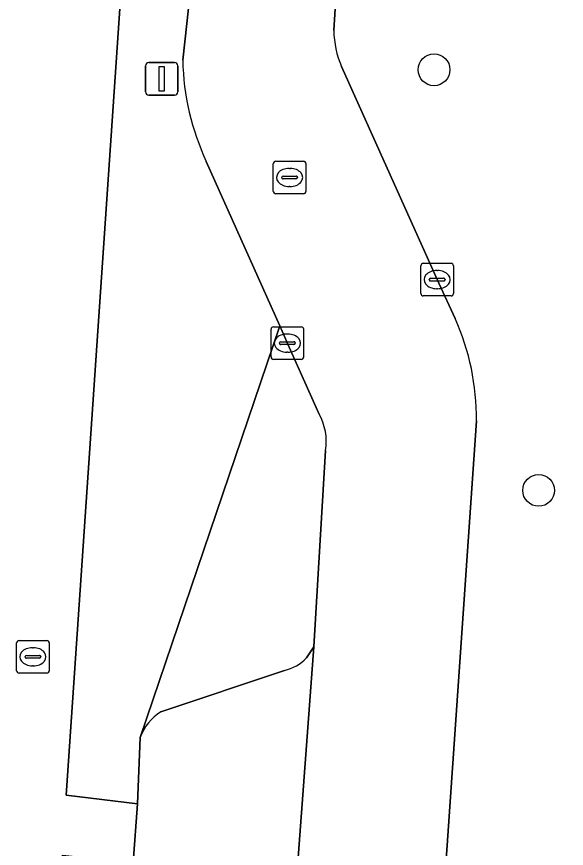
# Model space of a CAD drawing. Extents: x 159960 to 160866, y 382700 to 383354.
# Drawn here: x 160569.07 to 160585.96, y 382854.01 to 382879.56 of the extents above; entities that cross this region are included whole.
import ezdxf

# ---------------------------------------------------------------- set-up
doc = ezdxf.new("R2010")
doc.units = 0
for name, color, linetype in [('IMGEO_Boom', 7, 'Continuous'), ('IMGEO_Brandkraan', 7, 'Continuous'), ('IMGEO_Groenvoorziening', 7, 'Continuous'), ('IMGEO_Kolk', 7, 'Continuous'), ('IMGEO_Lichtmast', 7, 'Continuous'), ('IMGEO_Parkeervlak_open', 7, 'Continuous'), ('IMGEO_Rijbaan_lokaal_open', 7, 'Continuous'), ('IMGEO_Rioolput', 7, 'Continuous'), ('IMGEO_Voetpad_open', 7, 'Continuous')]:
    doc.layers.add(name, color=color, linetype=linetype)

msp = doc.modelspace()

# ---------------------------------------------------------------- linework, layer by layer
at = {"layer": 'IMGEO_Boom'}
for centre in [(160581.891, 382877.928), (160585.103, 382865.005)]:
    msp.add_circle(centre, 0.489, dxfattribs=at)
at = {"layer": 'IMGEO_Brandkraan'}
for p, q in [((160569.144, 382860.392), (160569.996, 382860.392)), ((160569.069, 382859.466), (160569.069, 382860.318)), ((160569.557, 382860.172), (160569.582, 382860.172)), ((160570.07, 382860.318), (160570.07, 382859.466)), ((160569.328, 382859.886), (160569.328, 382859.898)), ((160569.371, 382859.935), (160569.769, 382859.935)), ((160569.812, 382859.898), (160569.812, 382859.886)), ((160569.766, 382859.849), (160569.368, 382859.849)), ((160569.58, 382859.612), (160569.555, 382859.612)), ((160569.996, 382859.392), (160569.144, 382859.392))]:
    msp.add_line(p, q, dxfattribs=at)
for points in [[(160569.144, 382860.392), (160569.996, 382860.392)], [(160569.069, 382859.466), (160569.069, 382860.318)], [(160570.07, 382860.318), (160570.07, 382859.466)], [(160569.996, 382859.392), (160569.144, 382859.392)]]:
    msp.add_lwpolyline(points, dxfattribs=at)
for centre, radius, start, end in [((160569.146, 382860.316), 0.0765, 91.552, 178.448), ((160569.146, 382860.316), 0.0765, 91.552, 178.448), ((160569.994, 382860.316), 0.0765, 1.552, 88.448), ((160569.994, 382860.316), 0.0765, 1.552, 88.448), ((160569.368, 382859.895), 0.0403, 85.8775, 175.7526), ((160569.365, 382859.885), 0.0366, 178.938, 274.7102), ((160569.769, 382859.892), 0.043, 264.8664, 352.4533), ((160569.773, 382859.897), 0.0386, 1.7309, 96.639), ((160569.146, 382859.468), 0.0765, 181.552, 268.448), ((160569.146, 382859.468), 0.0765, 181.552, 268.448), ((160569.994, 382859.468), 0.0765, 271.552, 358.448), ((160569.994, 382859.468), 0.0765, 271.552, 358.448)]:
    msp.add_arc(centre, radius, start, end, dxfattribs=at)
for centre, major_axis, ratio, start_param, end_param in [((160569.556, 382859.892), (-0.387, 0.002), 0.722429, 4.712389, 7.853982), ((160569.581, 382859.892), (-0.39, 0.002), 0.717154, 1.570796, 4.712389)]:
    msp.add_ellipse(centre, major_axis=major_axis, ratio=ratio, start_param=start_param, end_param=end_param, dxfattribs=at)
at = {"layer": 'IMGEO_Groenvoorziening'}
for points in [[(160588.211, 382880.529), (160578.938, 382881.122), (160578.811, 382879.134)], [(160574.172, 382878.219), (160574.408, 382880.398), (160572.294, 382880.565), (160570.589, 382855.637), (160572.778, 382855.373), (160572.862, 382857.414), (160577.151, 382870.058), (160574.895, 382875.113)], [(160579.051, 382878.03), (160582.034, 382871.372), (160582.542, 382870.282)], [(160578.35, 382867.364), (160577.442, 382869.406), (160577.151, 382870.058), (160572.862, 382857.414)], [(160583.19, 382867.146), (160582.21, 382852.92), (160581.061, 382835.448), (160580.128, 382822.251)], [(160577.972, 382859.864), (160578.195, 382860.194), (160578.556, 382866.228)], [(160573.499, 382858.203), (160577.293, 382859.472)]]:
    msp.add_lwpolyline(points, dxfattribs=at)
for centre, radius, start, end in [((160581.673, 382879.178), 2.862, 180.8828, 203.6467), ((160581.828, 382878.364), 7.657, 181.0847, 205.1227), ((160575.719, 382867.237), 7.472, 359.3012, 24.0485), ((160576.889, 382866.512), 1.691, 350.3129, 30.2435), ((160576.995, 382860.772), 1.334, 282.9043, 317.0931), ((160574.417, 382856.811), 1.668, 123.3839, 158.7847)]:
    msp.add_arc(centre, radius, start, end, dxfattribs=at)
at = {"layer": 'IMGEO_Kolk'}
for p, q in [((160581.485, 382871.055), (160581.485, 382871.907)), ((160581.56, 382871.981), (160582.412, 382871.981)), ((160582.486, 382871.907), (160582.486, 382871.055)), ((160581.973, 382871.761), (160581.998, 382871.761)), ((160581.744, 382871.475), (160581.744, 382871.487)), ((160582.182, 382871.438), (160581.784, 382871.438)), ((160581.787, 382871.524), (160582.185, 382871.524)), ((160582.228, 382871.487), (160582.228, 382871.475)), ((160581.996, 382871.201), (160581.971, 382871.201)), ((160582.412, 382870.981), (160581.56, 382870.981)), ((160576.885, 382869.104), (160576.885, 382869.956)), ((160576.96, 382870.03), (160577.812, 382870.03)), ((160577.886, 382869.956), (160577.886, 382869.104)), ((160577.187, 382869.573), (160577.585, 382869.573)), ((160577.373, 382869.81), (160577.398, 382869.81)), ((160577.144, 382869.524), (160577.144, 382869.536)), ((160577.582, 382869.487), (160577.184, 382869.487)), ((160577.628, 382869.536), (160577.628, 382869.524)), ((160577.396, 382869.25), (160577.371, 382869.25)), ((160577.812, 382869.03), (160576.96, 382869.03))]:
    msp.add_line(p, q, dxfattribs=at)
for points in [[(160581.485, 382871.055), (160581.485, 382871.907)], [(160581.56, 382871.981), (160582.412, 382871.981)], [(160582.486, 382871.907), (160582.486, 382871.055)], [(160582.412, 382870.981), (160581.56, 382870.981)], [(160576.885, 382869.104), (160576.885, 382869.956)], [(160576.96, 382870.03), (160577.812, 382870.03)], [(160577.886, 382869.956), (160577.886, 382869.104)], [(160577.812, 382869.03), (160576.96, 382869.03)]]:
    msp.add_lwpolyline(points, dxfattribs=at)
for centre, radius, start, end in [((160581.562, 382871.905), 0.0765, 91.552, 178.448), ((160581.562, 382871.905), 0.0765, 91.552, 178.448), ((160582.41, 382871.905), 0.0765, 1.552, 88.448), ((160582.41, 382871.905), 0.0765, 1.552, 88.448), ((160581.784, 382871.484), 0.0403, 85.8775, 175.7526), ((160581.781, 382871.474), 0.0366, 178.938, 274.7102), ((160582.185, 382871.481), 0.043, 264.8664, 352.4533), ((160582.189, 382871.486), 0.0386, 1.7309, 96.639), ((160581.562, 382871.057), 0.0765, 181.552, 268.448), ((160581.562, 382871.057), 0.0765, 181.552, 268.448), ((160582.41, 382871.057), 0.0765, 271.552, 358.448), ((160582.41, 382871.057), 0.0765, 271.552, 358.448), ((160576.962, 382869.954), 0.0765, 91.552, 178.448), ((160576.962, 382869.954), 0.0765, 91.552, 178.448), ((160577.81, 382869.954), 0.0765, 1.552, 88.448), ((160577.81, 382869.954), 0.0765, 1.552, 88.448), ((160577.184, 382869.533), 0.0403, 85.8775, 175.7526), ((160577.589, 382869.535), 0.0386, 1.7309, 96.639), ((160577.181, 382869.523), 0.0366, 178.938, 274.7102), ((160577.585, 382869.53), 0.043, 264.8664, 352.4533), ((160576.962, 382869.106), 0.0765, 181.552, 268.448), ((160576.962, 382869.106), 0.0765, 181.552, 268.448), ((160577.81, 382869.106), 0.0765, 271.552, 358.448), ((160577.81, 382869.106), 0.0765, 271.552, 358.448)]:
    msp.add_arc(centre, radius, start, end, dxfattribs=at)
for centre, major_axis, ratio, start_param, end_param in [((160581.972, 382871.481), (-0.387, 0.002), 0.722429, 4.712389, 7.853982), ((160581.997, 382871.481), (-0.39, 0.002), 0.717154, 1.570796, 4.712389), ((160577.372, 382869.53), (-0.387, 0.002), 0.722429, 4.712389, 7.853982), ((160577.397, 382869.53), (-0.39, 0.002), 0.717154, 1.570796, 4.712389)]:
    msp.add_ellipse(centre, major_axis=major_axis, ratio=ratio, start_param=start_param, end_param=end_param, dxfattribs=at)
at = {"layer": 'IMGEO_Lichtmast'}
for p, q in [((160573.027, 382877.249), (160573.027, 382878.049)), ((160573.027, 382878.049), (160573.027, 382877.249)), ((160573.127, 382878.149), (160573.917, 382878.149)), ((160573.917, 382878.149), (160573.127, 382878.149)), ((160574.017, 382878.049), (160574.017, 382877.249)), ((160574.017, 382877.249), (160574.017, 382878.049)), ((160573.917, 382877.149), (160573.127, 382877.149)), ((160573.127, 382877.149), (160573.917, 382877.149))]:
    msp.add_line(p, q, dxfattribs=at)
msp.add_lwpolyline([(160573.447, 382878.024), (160573.597, 382878.024), (160573.597, 382877.274), (160573.447, 382877.274), (160573.447, 382878.024)], dxfattribs=at)
for centre, start, end in [((160573.127, 382878.049), 90, 180), ((160573.127, 382878.049), 90, 180), ((160573.917, 382878.049), 0, 90), ((160573.917, 382878.049), 360, 90), ((160573.127, 382877.249), 180, 270), ((160573.127, 382877.249), 180, 270), ((160573.917, 382877.249), 270, 0), ((160573.917, 382877.249), 270, 0)]:
    msp.add_arc(centre, 0.1, start, end, dxfattribs=at)
at = {"layer": 'IMGEO_Parkeervlak_open'}
for points in [[(160576.885, 382842.559), (160578.195, 382860.194), (160577.972, 382859.864)], [(160577.293, 382859.472), (160573.499, 382858.203)], [(160572.862, 382857.414), (160572.778, 382855.373), (160572.648, 382853.575), (160572.014, 382844.633), (160571.863, 382842.084)]]:
    msp.add_lwpolyline(points, dxfattribs=at)
for centre, radius, start, end in [((160576.995, 382860.772), 1.334, 282.9043, 317.0931), ((160574.417, 382856.811), 1.668, 123.3839, 158.7847)]:
    msp.add_arc(centre, radius, start, end, dxfattribs=at)
at = {"layer": 'IMGEO_Rijbaan_lokaal_open'}
for points in [[(160578.811, 382879.134), (160578.938, 382881.122), (160579.066, 382883.133), (160579.079, 382883.337), (160581.948, 382927.486), (160582.398, 382933.745), (160577.849, 382934.058), (160577.566, 382929.1), (160577.42, 382927.341), (160577.386, 382926.4), (160577.048, 382921.391), (160576.946, 382919.875), (160576.637, 382914.885), (160576.513, 382912.893), (160576.412, 382911.263), (160576.142, 382906.91), (160575.998, 382905.366), (160575.423, 382896.333), (160574.978, 382889.347), (160574.408, 382880.398), (160574.172, 382878.219)], [(160582.542, 382870.282), (160582.034, 382871.372), (160579.051, 382878.03)], [(160574.895, 382875.113), (160577.151, 382870.058), (160577.442, 382869.406), (160578.35, 382867.364)], [(160580.128, 382822.251), (160581.061, 382835.448), (160582.21, 382852.92), (160583.19, 382867.146)], [(160578.556, 382866.228), (160578.195, 382860.194), (160576.885, 382842.559), (160576.95, 382842.375), (160576.978, 382842.231), (160576.969, 382842.095), (160575.773, 382824.441), (160571.215, 382816.48)]]:
    msp.add_lwpolyline(points, dxfattribs=at)
for centre, radius, start, end in [((160581.673, 382879.178), 2.862, 180.8828, 203.6467), ((160581.828, 382878.364), 7.657, 181.0847, 205.1227), ((160575.719, 382867.237), 7.472, 359.3012, 24.0485), ((160576.889, 382866.512), 1.691, 350.3129, 30.2435)]:
    msp.add_arc(centre, radius, start, end, dxfattribs=at)
at = {"layer": 'IMGEO_Rioolput'}
for p, q in [((160576.954, 382874.193), (160576.954, 382875.045)), ((160577.029, 382875.119), (160577.881, 382875.119)), ((160577.955, 382875.045), (160577.955, 382874.193)), ((160577.442, 382874.899), (160577.467, 382874.899)), ((160577.213, 382874.613), (160577.213, 382874.625)), ((160577.651, 382874.576), (160577.253, 382874.576)), ((160577.256, 382874.662), (160577.654, 382874.662)), ((160577.697, 382874.625), (160577.697, 382874.613)), ((160577.465, 382874.339), (160577.44, 382874.339)), ((160577.881, 382874.119), (160577.029, 382874.119))]:
    msp.add_line(p, q, dxfattribs=at)
for points in [[(160576.954, 382874.193), (160576.954, 382875.045)], [(160577.029, 382875.119), (160577.881, 382875.119)], [(160577.955, 382875.045), (160577.955, 382874.193)], [(160577.881, 382874.119), (160577.029, 382874.119)]]:
    msp.add_lwpolyline(points, dxfattribs=at)
for centre, radius, start, end in [((160577.031, 382875.043), 0.0765, 91.552, 178.448), ((160577.031, 382875.043), 0.0765, 91.552, 178.448), ((160577.879, 382875.043), 0.0765, 1.552, 88.448), ((160577.879, 382875.043), 0.0765, 1.552, 88.448), ((160577.253, 382874.622), 0.0403, 85.8775, 175.7526), ((160577.25, 382874.612), 0.0366, 178.938, 274.7102), ((160577.654, 382874.619), 0.043, 264.8664, 352.4533), ((160577.658, 382874.624), 0.0386, 1.7309, 96.639), ((160577.031, 382874.195), 0.0765, 181.552, 268.448), ((160577.031, 382874.195), 0.0765, 181.552, 268.448), ((160577.879, 382874.195), 0.0765, 271.552, 358.448), ((160577.879, 382874.195), 0.0765, 271.552, 358.448)]:
    msp.add_arc(centre, radius, start, end, dxfattribs=at)
for centre, major_axis, ratio, start_param, end_param in [((160577.441, 382874.619), (-0.387, 0.002), 0.722429, 4.712389, 7.853982), ((160577.466, 382874.619), (-0.39, 0.002), 0.717154, 1.570796, 4.712389)]:
    msp.add_ellipse(centre, major_axis=major_axis, ratio=ratio, start_param=start_param, end_param=end_param, dxfattribs=at)
at = {"layer": 'IMGEO_Voetpad_open'}
msp.add_lwpolyline([(160571.863, 382842.084), (160572.014, 382844.633), (160569.891, 382844.76), (160570.482, 382853.799), (160572.648, 382853.575), (160572.778, 382855.373), (160570.589, 382855.637), (160572.294, 382880.565)], dxfattribs=at)

doc.saveas('drawing.dxf')
